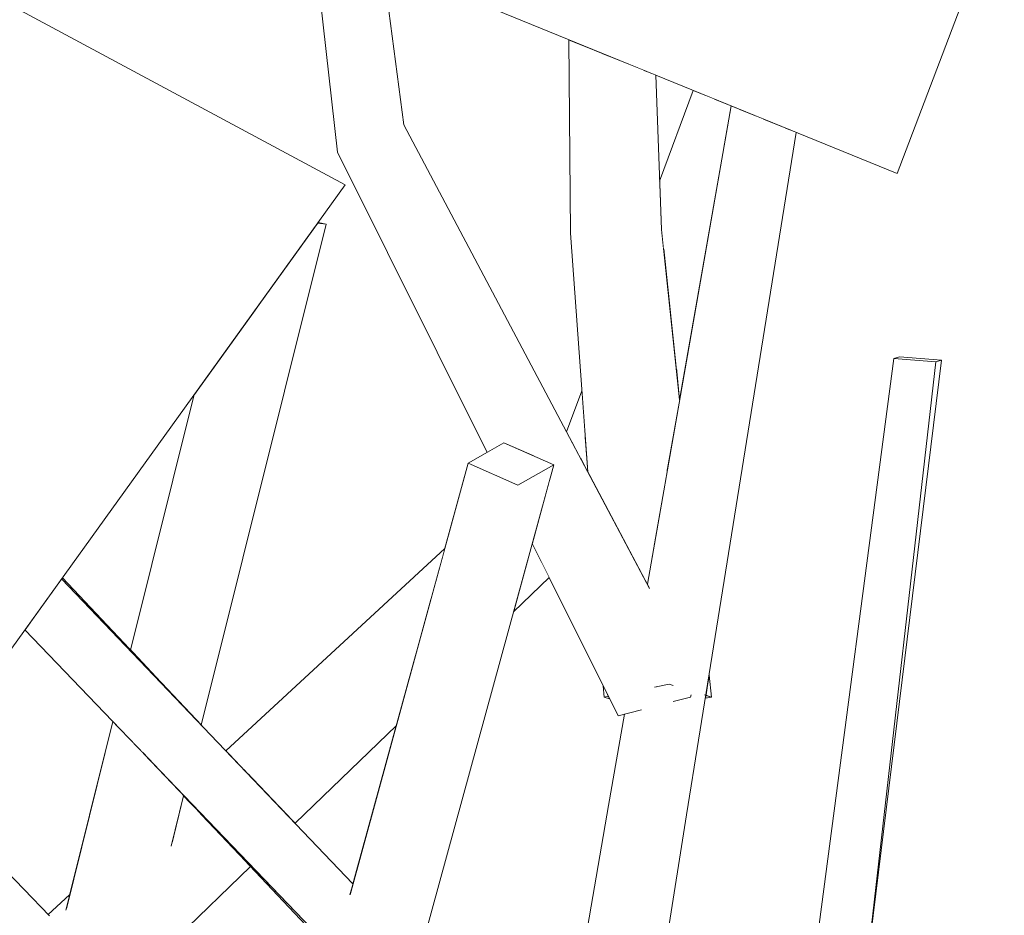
# Model space of a CAD drawing. Extents: x -289599 to -184549, y 66678 to 295474.
# Tile 317 of 656: x -263850 to -263788, y 72274 to 72330. Entities that reach past the tile are written whole.
import ezdxf

# ---------------------------------------------------------------- set-up
doc = ezdxf.new("R2010")
doc.units = 0
doc.header["$MEASUREMENT"] = 0
doc.linetypes.add('Wipeout_Contour', pattern=[1000, 0, -1000])
doc.layers.add('arch drzewa', color=8, linetype='Continuous')
doc.layers.add('arch drzewa_Nr_Pióra__4', color=8, linetype='Continuous', lineweight=9)

msp = doc.modelspace()

# ---------------------------------------------------------------- wipeouts: each hides what was drawn before it
at = {"color": 254, "linetype": 'Wipeout_Contour', "lineweight": 0, "ltscale": 962311.079466}
msp.add_wipeout([(-263794.932, 72320.591), (-263788.186, 72338.343), (-263821.351, 72331.382)], dxfattribs=at).dxf.layer = 'arch drzewa'
at = {"color": 254, "linetype": 'Wipeout_Contour', "lineweight": 0, "ltscale": 962431.832427}
msp.add_wipeout([(-263851.604, 72289.421), (-263859.886, 72336.116), (-263829.694, 72319.883)], dxfattribs=at).dxf.layer = 'arch drzewa'
at = {"color": 254, "linetype": 'Wipeout_Contour', "lineweight": 0, "ltscale": 962265.016062}
msp.add_wipeout([(-263797.773, 72262.486), (-263792.489, 72308.737), (-263795.133, 72308.953)], dxfattribs=at).dxf.layer = 'arch drzewa'
at = {"color": 254, "linetype": 'Wipeout_Contour', "lineweight": 0, "ltscale": 3207624.808414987}
msp.add_wipeout([(-263811.274, 72280.717), (-263815.435, 72238.601), (-263815.005, 72239.63), (-263813.448, 72249.894), (-263813.467, 72250.37), (-263813.609, 72250.528), (-263813.477, 72250.613), (-263813.481, 72250.699), (-263813.313, 72250.781), (-263808.815, 72280.426)], dxfattribs=at).dxf.layer = 'arch drzewa'
at = {"color": 254, "linetype": 'Wipeout_Contour', "lineweight": 0, "ltscale": 962374.938586}
msp.add_wipeout([(-263840.465, 72272.285), (-263835.658, 72276.938), (-263836.124, 72277.431)], dxfattribs=at).dxf.layer = 'arch drzewa'

# ---------------------------------------------------------------- next in the draw order: linework, layer by layer
at = {"layer": 'arch drzewa_Nr_Pióra__4', "linetype": 'Continuous'}
msp.add_line((-263794.932, 72320.591), (-263788.186, 72338.343), dxfattribs=at)

# ---------------------------------------------------------------- next in the draw order: wipeouts: each hides what was drawn before it
at = {"color": 254, "linetype": 'Wipeout_Contour', "lineweight": 0, "ltscale": 962387.377933}
msp.add_wipeout([(-263831.421, 72317.481), (-263830.894, 72317.416), (-263831.402, 72317.507)], dxfattribs=at).dxf.layer = 'arch drzewa'
at = {"color": 254, "linetype": 'Wipeout_Contour', "lineweight": 0, "ltscale": 1283052.633335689}
msp.add_wipeout([(-263811.274, 72280.717), (-263818.89, 72233.067), (-263817.624, 72233.226), (-263815.435, 72238.601)], dxfattribs=at).dxf.layer = 'arch drzewa'
at = {"color": 254, "linetype": 'Wipeout_Contour', "lineweight": 0, "ltscale": 1283176.715459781}
msp.add_wipeout([(-263845.063, 72273.806), (-263840.465, 72272.285), (-263836.124, 72277.431), (-263838.594, 72280.046)], dxfattribs=at).dxf.layer = 'arch drzewa'

# ---------------------------------------------------------------- next in the draw order: wipeouts: each hides what was drawn before it
at = {"color": 254, "linetype": 'Wipeout_Contour', "lineweight": 0, "ltscale": 962300.037105}
msp.add_wipeout([(-263818.89, 72233.067), (-263811.274, 72280.717), (-263813.106, 72280.786)], dxfattribs=at).dxf.layer = 'arch drzewa'
at = {"color": 254, "linetype": 'Wipeout_Contour', "lineweight": 0, "ltscale": 1924773.877441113}
msp.add_wipeout([(-263841.686, 72277.294), (-263845.063, 72273.806), (-263838.594, 72280.046), (-263838.805, 72280.27), (-263840.606, 72278.41), (-263840.641, 72278.269)], dxfattribs=at).dxf.layer = 'arch drzewa'

# ---------------------------------------------------------------- next in the draw order: wipeouts: each hides what was drawn before it
at = {"color": 254, "linetype": 'Wipeout_Contour', "lineweight": 0, "ltscale": 962384.536241}
msp.add_wipeout([(-263839.864, 72281.39), (-263840.606, 72278.41), (-263838.805, 72280.27)], dxfattribs=at).dxf.layer = 'arch drzewa'
at = {"color": 254, "linetype": 'Wipeout_Contour', "lineweight": 0, "ltscale": 1283059.989534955}
msp.add_wipeout([(-263813.106, 72280.786), (-263821.435, 72232.938), (-263818.899, 72233.066), (-263818.887, 72233.086)], dxfattribs=at).dxf.layer = 'arch drzewa'
at = {"color": 254, "linetype": 'Wipeout_Contour', "lineweight": 0, "ltscale": 3528791.339689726}
msp.add_wipeout([(-263848.386, 72273.907), (-263848.304, 72273.822), (-263848.092, 72273.32), (-263845.063, 72273.806), (-263841.686, 72277.294), (-263844.535, 72274.718), (-263844.429, 72274.736), (-263844.562, 72274.613), (-263844.535, 72274.718), (-263847.262, 72274.267), (-263847.043, 72275.148)], dxfattribs=at).dxf.layer = 'arch drzewa'

# ---------------------------------------------------------------- next in the draw order: wipeouts: each hides what was drawn before it
at = {"color": 254, "linetype": 'Wipeout_Contour', "lineweight": 0, "ltscale": 962456.057292}
msp.add_wipeout([(-263848.304, 72273.822), (-263868.447, 72294.668), (-263870.817, 72294.038)], dxfattribs=at).dxf.layer = 'arch drzewa'
at = {"color": 254, "linetype": 'Wipeout_Contour', "lineweight": 0, "ltscale": 1603813.647156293}
msp.add_wipeout([(-263813.066, 72250.902), (-263812.938, 72250.964), (-263812.798, 72251.055), (-263808.19, 72280.203), (-263808.815, 72280.426)], dxfattribs=at).dxf.layer = 'arch drzewa'
at = {"color": 254, "linetype": 'Wipeout_Contour', "lineweight": 0, "ltscale": 962394.213256}
msp.add_wipeout([(-263844.535, 72274.718), (-263844.562, 72274.613), (-263844.429, 72274.736)], dxfattribs=at).dxf.layer = 'arch drzewa'

# ---------------------------------------------------------------- next in the draw order: wipeouts: each hides what was drawn before it
at = {"color": 254, "linetype": 'Wipeout_Contour', "lineweight": 0, "ltscale": 962433.459524}
msp.add_wipeout([(-263870.817, 72294.038), (-263850.189, 72272.663), (-263848.304, 72273.822)], dxfattribs=at).dxf.layer = 'arch drzewa'
at = {"color": 254, "linetype": 'Wipeout_Contour', "lineweight": 0, "ltscale": 1603983.444819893}
msp.add_wipeout([(-263842.246, 72283.912), (-263844.535, 72274.718), (-263841.686, 72277.294), (-263840.641, 72278.269), (-263839.864, 72281.39)], dxfattribs=at).dxf.layer = 'arch drzewa'
at = {"color": 254, "linetype": 'Wipeout_Contour', "lineweight": 0, "ltscale": 962288.186318}
msp.add_wipeout([(-263813.313, 72250.781), (-263813.066, 72250.902), (-263808.815, 72280.426)], dxfattribs=at).dxf.layer = 'arch drzewa'

# ---------------------------------------------------------------- next in the draw order: wipeouts: each hides what was drawn before it
at = {"color": 254, "linetype": 'Wipeout_Contour', "lineweight": 0, "ltscale": 962305.032488}
msp.add_wipeout([(-263808.815, 72280.426), (-263801.985, 72323.472), (-263803.348, 72324.029)], dxfattribs=at).dxf.layer = 'arch drzewa'
at = {"color": 254, "linetype": 'Wipeout_Contour', "lineweight": 0, "ltscale": 1603997.002876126}
msp.add_wipeout([(-263847.262, 72274.267), (-263844.535, 72274.718), (-263842.246, 72283.912), (-263842.442, 72284.12), (-263844.321, 72286.079)], dxfattribs=at).dxf.layer = 'arch drzewa'

# ---------------------------------------------------------------- next in the draw order: wipeouts: each hides what was drawn before it
at = {"color": 254, "linetype": 'Wipeout_Contour', "lineweight": 0, "ltscale": 3207675.767306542}
msp.add_wipeout([(-263811.274, 72280.717), (-263808.815, 72280.426), (-263803.348, 72324.029), (-263804.038, 72324.311), (-263809.542, 72291.148), (-263807.91, 72287.723), (-263807.951, 72287.615), (-263808.753, 72287.408), (-263809.869, 72288.309), (-263809.997, 72288.412)], dxfattribs=at).dxf.layer = 'arch drzewa'

# ---------------------------------------------------------------- next in the draw order: wipeouts: each hides what was drawn before it
at = {"color": 254, "linetype": 'Wipeout_Contour', "lineweight": 0, "ltscale": 1283080.352516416}
msp.add_wipeout([(-263804.899, 72324.662), (-263809.691, 72291.626), (-263809.542, 72291.148), (-263804.038, 72324.311)], dxfattribs=at).dxf.layer = 'arch drzewa'
at = {"color": 254, "linetype": 'Wipeout_Contour', "lineweight": 0, "ltscale": 962304.252088}
msp.add_wipeout([(-263810.205, 72288.083), (-263811.274, 72280.717), (-263809.997, 72288.412)], dxfattribs=at).dxf.layer = 'arch drzewa'

# ---------------------------------------------------------------- next in the draw order: wipeouts: each hides what was drawn before it
at = {"color": 254, "linetype": 'Wipeout_Contour', "lineweight": 0, "ltscale": 1924623.03953281}
msp.add_wipeout([(-263805.389, 72324.863), (-263810.665, 72294.733), (-263810.58, 72294.573), (-263810.462, 72293.938), (-263809.691, 72291.626), (-263804.899, 72324.662)], dxfattribs=at).dxf.layer = 'arch drzewa'
at = {"color": 254, "linetype": 'Wipeout_Contour', "lineweight": 0, "ltscale": 1603843.690570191}
msp.add_wipeout([(-263812.098, 72286.546), (-263813.106, 72280.786), (-263811.274, 72280.717), (-263810.205, 72288.083), (-263811.242, 72286.767)], dxfattribs=at).dxf.layer = 'arch drzewa'

# ---------------------------------------------------------------- next in the draw order: wipeouts: each hides what was drawn before it
at = {"color": 254, "linetype": 'Wipeout_Contour', "lineweight": 0, "ltscale": 962302.09564}
msp.add_wipeout([(-263808.19, 72280.203), (-263801.293, 72323.189), (-263801.798, 72323.396)], dxfattribs=at).dxf.layer = 'arch drzewa'
at = {"color": 254, "linetype": 'Wipeout_Contour', "lineweight": 0, "ltscale": 962313.170081}
msp.add_wipeout([(-263813.44, 72288.317), (-263813.389, 72287.615), (-263813.118, 72287.669)], dxfattribs=at).dxf.layer = 'arch drzewa'

# ---------------------------------------------------------------- next in the draw order: wipeouts: each hides what was drawn before it
at = {"color": 254, "linetype": 'Wipeout_Contour', "lineweight": 0, "ltscale": 1283067.354283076}
msp.add_wipeout([(-263801.985, 72323.472), (-263808.815, 72280.426), (-263808.19, 72280.203), (-263801.798, 72323.396)], dxfattribs=at).dxf.layer = 'arch drzewa'
at = {"color": 254, "linetype": 'Wipeout_Contour', "lineweight": 0, "ltscale": 962261.955249}
msp.add_wipeout([(-263795.133, 72308.953), (-263801.136, 72263.492), (-263797.773, 72262.486)], dxfattribs=at).dxf.layer = 'arch drzewa'
at = {"color": 254, "linetype": 'Wipeout_Contour', "lineweight": 0, "ltscale": 962313.321904}
msp.add_wipeout([(-263813.389, 72287.615), (-263813.038, 72287.509), (-263813.118, 72287.669)], dxfattribs=at).dxf.layer = 'arch drzewa'

# ---------------------------------------------------------------- next in the draw order: linework, layer by layer
at = {"layer": 'arch drzewa_Nr_Pióra__4', "linetype": 'Continuous'}
msp.add_line((-263812.798, 72251.055), (-263808.19, 72280.203), dxfattribs=at)

# ---------------------------------------------------------------- next in the draw order: wipeouts: each hides what was drawn before it
at = {"color": 254, "linetype": 'Wipeout_Contour', "lineweight": 0, "ltscale": 1283095.604822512}
msp.add_wipeout([(-263812.546, 72317.608), (-263809.428, 72301.797), (-263808.632, 72306.342), (-263809.778, 72317.064)], dxfattribs=at).dxf.layer = 'arch drzewa'
at = {"color": 254, "linetype": 'Wipeout_Contour', "lineweight": 0, "ltscale": 962263.518887}
msp.add_wipeout([(-263796.926, 72269.907), (-263792.133, 72308.838), (-263792.489, 72308.737)], dxfattribs=at).dxf.layer = 'arch drzewa'
at = {"color": 254, "linetype": 'Wipeout_Contour', "lineweight": 0, "ltscale": 1603836.697410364}
msp.add_wipeout([(-263809.325, 72288.719), (-263809.296, 72288.423), (-263809.127, 72288.372), (-263809.323, 72288.717), (-263809.099, 72288.885)], dxfattribs=at).dxf.layer = 'arch drzewa'
at = {"color": 254, "linetype": 'Wipeout_Contour', "lineweight": 0, "ltscale": 962294.77854}
msp.add_wipeout([(-263806.835, 72288.648), (-263806.631, 72287.615), (-263806.778, 72288.998)], dxfattribs=at).dxf.layer = 'arch drzewa'

# ---------------------------------------------------------------- next in the draw order: wipeouts: each hides what was drawn before it
at = {"color": 254, "linetype": 'Wipeout_Contour', "lineweight": 0, "ltscale": 962319.440695}
msp.add_wipeout([(-263809.428, 72301.797), (-263812.546, 72317.608), (-263810.257, 72297.058)], dxfattribs=at).dxf.layer = 'arch drzewa'
at = {"color": 254, "linetype": 'Wipeout_Contour', "lineweight": 0, "ltscale": 1283029.473884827}
msp.add_wipeout([(-263792.489, 72308.737), (-263792.133, 72308.838), (-263794.777, 72309.054), (-263795.133, 72308.953)], dxfattribs=at).dxf.layer = 'arch drzewa'
at = {"color": 254, "linetype": 'Wipeout_Contour', "lineweight": 0, "ltscale": 962303.221735}
msp.add_wipeout([(-263809.328, 72288.717), (-263809.356, 72288.697), (-263809.328, 72288.713)], dxfattribs=at).dxf.layer = 'arch drzewa'
at = {"color": 254, "linetype": 'Wipeout_Contour', "lineweight": 0, "ltscale": 962294.641507}
msp.add_wipeout([(-263806.983, 72287.722), (-263806.631, 72287.615), (-263806.835, 72288.648)], dxfattribs=at).dxf.layer = 'arch drzewa'

# ---------------------------------------------------------------- next in the draw order: linework, layer by layer
at = {"layer": 'arch drzewa_Nr_Pióra__4', "linetype": 'Continuous'}
for p, q in [((-263795.133, 72308.953), (-263794.777, 72309.054)), ((-263794.777, 72309.054), (-263792.133, 72308.838)), ((-263801.136, 72263.492), (-263795.133, 72308.953)), ((-263797.773, 72262.486), (-263792.489, 72308.737)), ((-263796.926, 72269.907), (-263792.133, 72308.838)), ((-263792.489, 72308.737), (-263795.133, 72308.953)), ((-263792.133, 72308.838), (-263792.489, 72308.737))]:
    msp.add_line(p, q, dxfattribs=at)

# ---------------------------------------------------------------- next in the draw order: wipeouts: each hides what was drawn before it
at = {"color": 254, "linetype": 'Wipeout_Contour', "lineweight": 0, "ltscale": 1603870.390561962}
msp.add_wipeout([(-263812.546, 72317.608), (-263815.508, 72316.831), (-263810.683, 72294.768), (-263810.665, 72294.733), (-263810.257, 72297.058)], dxfattribs=at).dxf.layer = 'arch drzewa'
at = {"color": 254, "linetype": 'Wipeout_Contour', "lineweight": 0, "ltscale": 962303.330625}
msp.add_wipeout([(-263809.874, 72288.313), (-263809.296, 72288.423), (-263809.356, 72288.697)], dxfattribs=at).dxf.layer = 'arch drzewa'
at = {"color": 254, "linetype": 'Wipeout_Contour', "lineweight": 0, "ltscale": 962294.280884}
msp.add_wipeout([(-263807.012, 72287.54), (-263806.631, 72287.615), (-263806.983, 72287.722)], dxfattribs=at).dxf.layer = 'arch drzewa'

# ---------------------------------------------------------------- next in the draw order: linework, layer by layer
at = {"layer": 'arch drzewa_Nr_Pióra__4', "linetype": 'Continuous'}
for p, q in [((-263806.631, 72287.615), (-263806.778, 72288.998)), ((-263806.631, 72287.615), (-263807.073, 72287.749)), ((-263807.012, 72287.54), (-263806.631, 72287.615))]:
    msp.add_line(p, q, dxfattribs=at)

# ---------------------------------------------------------------- next in the draw order: wipeouts: each hides what was drawn before it
at = {"color": 254, "linetype": 'Wipeout_Contour', "lineweight": 0, "ltscale": 962326.327573}
msp.add_wipeout([(-263810.683, 72294.768), (-263815.508, 72316.831), (-263814.419, 72301.813)], dxfattribs=at).dxf.layer = 'arch drzewa'
at = {"color": 254, "linetype": 'Wipeout_Contour', "lineweight": 0, "ltscale": 962302.976646}
msp.add_wipeout([(-263809.876, 72288.309), (-263809.127, 72288.372), (-263809.296, 72288.423)], dxfattribs=at).dxf.layer = 'arch drzewa'

# ---------------------------------------------------------------- next in the draw order: wipeouts: each hides what was drawn before it
at = {"color": 254, "linetype": 'Wipeout_Contour', "lineweight": 0, "ltscale": 962331.776971}
msp.add_wipeout([(-263810.14, 72326.803), (-263810.911, 72327.118), (-263809.778, 72317.064)], dxfattribs=at).dxf.layer = 'arch drzewa'

# ---------------------------------------------------------------- next in the draw order: wipeouts: each hides what was drawn before it
at = {"color": 254, "linetype": 'Wipeout_Contour', "lineweight": 0, "ltscale": 1283112.057937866}
msp.add_wipeout([(-263812.908, 72327.934), (-263812.546, 72317.608), (-263809.778, 72317.064), (-263810.911, 72327.118)], dxfattribs=at).dxf.layer = 'arch drzewa'

# ---------------------------------------------------------------- next in the draw order: wipeouts: each hides what was drawn before it
at = {"color": 254, "linetype": 'Wipeout_Contour', "lineweight": 0, "ltscale": 962340.336175}
msp.add_wipeout([(-263812.908, 72327.934), (-263813.545, 72328.194), (-263812.546, 72317.608)], dxfattribs=at).dxf.layer = 'arch drzewa'

# ---------------------------------------------------------------- next in the draw order: wipeouts: each hides what was drawn before it
at = {"color": 254, "linetype": 'Wipeout_Contour', "lineweight": 0, "ltscale": 1283123.229317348}
msp.add_wipeout([(-263813.545, 72328.194), (-263815.616, 72329.04), (-263815.508, 72316.831), (-263812.546, 72317.608)], dxfattribs=at).dxf.layer = 'arch drzewa'

# ---------------------------------------------------------------- next in the draw order: wipeouts: each hides what was drawn before it
at = {"color": 254, "linetype": 'Wipeout_Contour', "lineweight": 0, "ltscale": 1283125.621974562}
msp.add_wipeout([(-263826.002, 72323.658), (-263826.906, 72322.652), (-263810.462, 72293.938), (-263810.58, 72294.573)], dxfattribs=at).dxf.layer = 'arch drzewa'

# ---------------------------------------------------------------- next in the draw order: wipeouts: each hides what was drawn before it
at = {"color": 254, "linetype": 'Wipeout_Contour', "lineweight": 0, "ltscale": 962411.749647}
msp.add_wipeout([(-263826.002, 72323.658), (-263831.816, 72368.515), (-263833.082, 72368.299)], dxfattribs=at).dxf.layer = 'arch drzewa'
at = {"color": 254, "linetype": 'Wipeout_Contour', "lineweight": 0, "ltscale": 1924633.062423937}
msp.add_wipeout([(-263810.462, 72293.938), (-263826.906, 72322.652), (-263807.951, 72287.615), (-263807.91, 72287.723), (-263809.542, 72291.148), (-263809.691, 72291.626)], dxfattribs=at).dxf.layer = 'arch drzewa'

# ---------------------------------------------------------------- next in the draw order: wipeouts: each hides what was drawn before it
at = {"color": 254, "linetype": 'Wipeout_Contour', "lineweight": 0, "ltscale": 1924690.009606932}
msp.add_wipeout([(-263826.906, 72322.652), (-263830.171, 72321.947), (-263817.766, 72302.78), (-263816.556, 72302.241), (-263816.812, 72301.306), (-263807.951, 72287.615)], dxfattribs=at).dxf.layer = 'arch drzewa'

# ---------------------------------------------------------------- next in the draw order: linework, layer by layer
at = {"layer": 'arch drzewa_Nr_Pióra__4', "linetype": 'Continuous'}
msp.add_line((-263815.508, 72316.831), (-263815.616, 72329.04), dxfattribs=at)

# ---------------------------------------------------------------- next in the draw order: wipeouts: each hides what was drawn before it
at = {"color": 254, "linetype": 'Wipeout_Contour', "lineweight": 0, "ltscale": 962396.010768}
msp.add_wipeout([(-263833.082, 72368.299), (-263826.906, 72322.652), (-263826.002, 72323.658)], dxfattribs=at).dxf.layer = 'arch drzewa'
at = {"color": 254, "linetype": 'Wipeout_Contour', "lineweight": 0, "ltscale": 1283085.936267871}
msp.add_wipeout([(-263805.726, 72322.941), (-263808.825, 72308.151), (-263808.634, 72306.357), (-263808.624, 72306.385)], dxfattribs=at).dxf.layer = 'arch drzewa'
at = {"color": 254, "linetype": 'Wipeout_Contour', "lineweight": 0, "ltscale": 1283139.062619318}
msp.add_wipeout([(-263830.171, 72321.947), (-263820.761, 72303.032), (-263819.693, 72303.639), (-263817.766, 72302.78)], dxfattribs=at).dxf.layer = 'arch drzewa'
at = {"color": 254, "linetype": 'Wipeout_Contour', "lineweight": 0, "ltscale": 962328.575656}
msp.add_wipeout([(-263814.859, 72302.644), (-263814.419, 72301.813), (-263814.509, 72303.058)], dxfattribs=at).dxf.layer = 'arch drzewa'
at = {"color": 254, "linetype": 'Wipeout_Contour', "lineweight": 0, "ltscale": 3207702.8816852}
msp.add_wipeout([(-263816.812, 72301.306), (-263817.909, 72297.298), (-263812.507, 72286.441), (-263811.242, 72286.767), (-263810.205, 72288.083), (-263809.997, 72288.412), (-263809.874, 72288.313), (-263809.328, 72288.717), (-263809.33, 72288.728), (-263808.879, 72289.049)], dxfattribs=at).dxf.layer = 'arch drzewa'
at = {"color": 254, "linetype": 'Wipeout_Contour', "lineweight": 0, "ltscale": 1283143.721127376}
msp.add_wipeout([(-263833.584, 72280.442), (-263832.841, 72279.665), (-263826.471, 72285.832), (-263825.238, 72290.338)], dxfattribs=at).dxf.layer = 'arch drzewa'

# ---------------------------------------------------------------- next in the draw order: linework, layer by layer
at = {"layer": 'arch drzewa_Nr_Pióra__4', "linetype": 'Continuous'}
for p, q in [((-263813.389, 72287.615), (-263813.44, 72288.317)), ((-263813.118, 72287.669), (-263813.389, 72287.615)), ((-263813.389, 72287.615), (-263813.038, 72287.509)), ((-263811.042, 72286.819), (-263812.507, 72286.441)), ((-263813.106, 72280.786), (-263812.098, 72286.546))]:
    msp.add_line(p, q, dxfattribs=at)

# ---------------------------------------------------------------- next in the draw order: wipeouts: each hides what was drawn before it
at = {"color": 254, "linetype": 'Wipeout_Contour', "lineweight": 0, "ltscale": 962415.892671}
msp.add_wipeout([(-263826.906, 72322.652), (-263833.082, 72368.299), (-263835.432, 72368.199)], dxfattribs=at).dxf.layer = 'arch drzewa'
at = {"color": 254, "linetype": 'Wipeout_Contour', "lineweight": 0, "ltscale": 1603866.166685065}
msp.add_wipeout([(-263806.43, 72325.288), (-263809.637, 72315.748), (-263808.825, 72308.151), (-263805.726, 72322.941), (-263805.389, 72324.863)], dxfattribs=at).dxf.layer = 'arch drzewa'
at = {"color": 254, "linetype": 'Wipeout_Contour', "lineweight": 0, "ltscale": 1283122.166442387}
msp.add_wipeout([(-263819.693, 72303.639), (-263821.948, 72302.358), (-263818.811, 72300.96), (-263816.556, 72302.241)], dxfattribs=at).dxf.layer = 'arch drzewa'
at = {"color": 254, "linetype": 'Wipeout_Contour', "lineweight": 0, "ltscale": 1283105.423875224}
msp.add_wipeout([(-263814.965, 72302.842), (-263814.859, 72302.644), (-263814.509, 72303.058), (-263814.525, 72303.267)], dxfattribs=at).dxf.layer = 'arch drzewa'
at = {"color": 254, "linetype": 'Wipeout_Contour', "lineweight": 0, "ltscale": 962332.518872}
msp.add_wipeout([(-263817.909, 72297.298), (-263819.091, 72292.976), (-263816.842, 72295.154)], dxfattribs=at).dxf.layer = 'arch drzewa'
at = {"color": 254, "linetype": 'Wipeout_Contour', "lineweight": 0, "ltscale": 1283147.439895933}
msp.add_wipeout([(-263824.274, 72293.862), (-263835.791, 72282.75), (-263833.584, 72280.442), (-263825.238, 72290.338)], dxfattribs=at).dxf.layer = 'arch drzewa'
at = {"color": 254, "linetype": 'Wipeout_Contour', "lineweight": 0, "ltscale": 1924602.391286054}
msp.add_wipeout([(-263809.869, 72288.309), (-263808.753, 72287.408), (-263807.951, 72287.615), (-263808.879, 72289.049), (-263809.323, 72288.717), (-263809.127, 72288.372)], dxfattribs=at).dxf.layer = 'arch drzewa'

# ---------------------------------------------------------------- next in the draw order: linework, layer by layer
at = {"layer": 'arch drzewa_Nr_Pióra__4', "linetype": 'Continuous'}
for p, q in [((-263807.951, 72287.615), (-263809.03, 72287.337)), ((-263807.895, 72287.763), (-263807.951, 72287.615))]:
    msp.add_line(p, q, dxfattribs=at)

# ---------------------------------------------------------------- next in the draw order: wipeouts: each hides what was drawn before it
at = {"color": 254, "linetype": 'Wipeout_Contour', "lineweight": 0, "ltscale": 962401.624725}
msp.add_wipeout([(-263835.432, 72368.199), (-263830.171, 72321.947), (-263826.906, 72322.652)], dxfattribs=at).dxf.layer = 'arch drzewa'
at = {"color": 254, "linetype": 'Wipeout_Contour', "lineweight": 0, "ltscale": 1283097.926340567}
msp.add_wipeout([(-263807.216, 72325.609), (-263809.765, 72316.947), (-263809.637, 72315.748), (-263806.43, 72325.288)], dxfattribs=at).dxf.layer = 'arch drzewa'
at = {"color": 254, "linetype": 'Wipeout_Contour', "lineweight": 0, "ltscale": 1283107.151920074}
msp.add_wipeout([(-263815.568, 72303.981), (-263814.965, 72302.842), (-263814.525, 72303.267), (-263814.586, 72304.111)], dxfattribs=at).dxf.layer = 'arch drzewa'
at = {"color": 254, "linetype": 'Wipeout_Contour', "lineweight": 0, "ltscale": 1283150.30318425}
msp.add_wipeout([(-263823.732, 72295.84), (-263836.096, 72283.069), (-263835.791, 72282.75), (-263824.274, 72293.862)], dxfattribs=at).dxf.layer = 'arch drzewa'
at = {"color": 254, "linetype": 'Wipeout_Contour', "lineweight": 0, "ltscale": 962302.629585}
msp.add_wipeout([(-263809.355, 72288.693), (-263809.296, 72288.423), (-263809.328, 72288.713)], dxfattribs=at).dxf.layer = 'arch drzewa'

# ---------------------------------------------------------------- next in the draw order: linework, layer by layer
at = {"layer": 'arch drzewa_Nr_Pióra__4', "linetype": 'Continuous'}
for p, q in [((-263826.002, 72323.658), (-263831.816, 72368.515)), ((-263830.171, 72321.947), (-263835.432, 72368.199)), ((-263829.694, 72319.883), (-263859.886, 72336.116)), ((-263820.761, 72303.032), (-263830.171, 72321.947)), ((-263809.296, 72288.423), (-263810.213, 72288.242)), ((-263809.032, 72288.343), (-263809.296, 72288.423))]:
    msp.add_line(p, q, dxfattribs=at)

# ---------------------------------------------------------------- next in the draw order: wipeouts: each hides what was drawn before it
at = {"color": 254, "linetype": 'Wipeout_Contour', "lineweight": 0, "ltscale": 1603875.269697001}
msp.add_wipeout([(-263809.892, 72320.127), (-263809.778, 72317.064), (-263809.765, 72316.947), (-263807.216, 72325.609), (-263807.775, 72325.837)], dxfattribs=at).dxf.layer = 'arch drzewa'
at = {"color": 254, "linetype": 'Wipeout_Contour', "lineweight": 0, "ltscale": 1283108.656549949}
msp.add_wipeout([(-263814.789, 72306.915), (-263815.75, 72304.323), (-263815.568, 72303.981), (-263814.586, 72304.111)], dxfattribs=at).dxf.layer = 'arch drzewa'
at = {"color": 254, "linetype": 'Wipeout_Contour', "lineweight": 0, "ltscale": 1283152.103143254}
msp.add_wipeout([(-263823.42, 72296.981), (-263837.211, 72284.235), (-263836.096, 72283.069), (-263823.732, 72295.84)], dxfattribs=at).dxf.layer = 'arch drzewa'

# ---------------------------------------------------------------- next in the draw order: linework, layer by layer
at = {"layer": 'arch drzewa_Nr_Pióra__4', "linetype": 'Continuous'}
for p, q in [((-263821.351, 72331.382), (-263794.932, 72320.591)), ((-263809.778, 72317.064), (-263810.14, 72326.803)), ((-263809.892, 72320.127), (-263807.775, 72325.837)), ((-263810.665, 72294.733), (-263805.389, 72324.863)), ((-263808.19, 72280.203), (-263801.293, 72323.189)), ((-263808.632, 72306.342), (-263809.778, 72317.064)), ((-263814.419, 72301.813), (-263815.508, 72316.831)), ((-263815.75, 72304.323), (-263814.789, 72306.915))]:
    msp.add_line(p, q, dxfattribs=at)

# ---------------------------------------------------------------- next in the draw order: wipeouts: each hides what was drawn before it
at = {"color": 254, "linetype": 'Wipeout_Contour', "lineweight": 0, "ltscale": 1603984.103536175}
msp.add_wipeout([(-263841.134, 72288.377), (-263838.753, 72285.849), (-263830.894, 72317.416), (-263831.421, 72317.481), (-263835.194, 72312.236)], dxfattribs=at).dxf.layer = 'arch drzewa'

# ---------------------------------------------------------------- next in the draw order: linework, layer by layer
at = {"layer": 'arch drzewa_Nr_Pióra__4', "linetype": 'Continuous'}
for p, q in [((-263830.894, 72317.416), (-263831.421, 72317.481)), ((-263831.402, 72317.507), (-263830.894, 72317.416))]:
    msp.add_line(p, q, dxfattribs=at)

# ---------------------------------------------------------------- next in the draw order: wipeouts: each hides what was drawn before it
at = {"color": 254, "linetype": 'Wipeout_Contour', "lineweight": 0, "ltscale": 1283198.225772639}
msp.add_wipeout([(-263839.193, 72306.676), (-263843.202, 72290.573), (-263841.134, 72288.377), (-263835.194, 72312.236)], dxfattribs=at).dxf.layer = 'arch drzewa'

# ---------------------------------------------------------------- next in the draw order: wipeouts: each hides what was drawn before it
at = {"color": 254, "linetype": 'Wipeout_Contour', "lineweight": 0, "ltscale": 1924748.585168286}
msp.add_wipeout([(-263849.367, 72292.53), (-263829.347, 72275.123), (-263829.372, 72275.231), (-263829.285, 72275.548), (-263829.201, 72275.857), (-263847.553, 72295.053)], dxfattribs=at).dxf.layer = 'arch drzewa'

# ---------------------------------------------------------------- next in the draw order: wipeouts: each hides what was drawn before it
at = {"color": 254, "linetype": 'Wipeout_Contour', "lineweight": 0, "ltscale": 1603960.886478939}
msp.add_wipeout([(-263849.857, 72291.849), (-263828.828, 72269.929), (-263827.356, 72270.198), (-263829.347, 72275.123), (-263849.367, 72292.53)], dxfattribs=at).dxf.layer = 'arch drzewa'

# ---------------------------------------------------------------- next in the draw order: linework, layer by layer
at = {"layer": 'arch drzewa_Nr_Pióra__4', "linetype": 'Continuous'}
for p, q in [((-263848.304, 72273.822), (-263868.447, 72294.668)), ((-263848.386, 72273.907), (-263847.043, 72275.148))]:
    msp.add_line(p, q, dxfattribs=at)

# ---------------------------------------------------------------- next in the draw order: wipeouts: each hides what was drawn before it
at = {"color": 254, "linetype": 'Wipeout_Contour', "lineweight": 0, "ltscale": 2566233.064882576}
msp.add_wipeout([(-263818.811, 72300.96), (-263827.261, 72270.083), (-263827.118, 72270.164), (-263827.087, 72270.247), (-263825.69, 72271.943), (-263825.604, 72272.095), (-263824.983, 72271.446), (-263816.556, 72302.241)], dxfattribs=at).dxf.layer = 'arch drzewa'
at = {"color": 254, "linetype": 'Wipeout_Contour', "lineweight": 0, "ltscale": 962407.213621}
msp.add_wipeout([(-263847.496, 72295.132), (-263847.553, 72295.053), (-263838.725, 72285.819)], dxfattribs=at).dxf.layer = 'arch drzewa'
at = {"color": 254, "linetype": 'Wipeout_Contour', "lineweight": 0, "ltscale": 962364.972144}
msp.add_wipeout([(-263842.442, 72284.12), (-263831.08, 72272.091), (-263828.828, 72269.929)], dxfattribs=at).dxf.layer = 'arch drzewa'

# ---------------------------------------------------------------- next in the draw order: linework, layer by layer
at = {"layer": 'arch drzewa_Nr_Pióra__4', "linetype": 'Continuous'}
for p, q in [((-263851.604, 72289.421), (-263829.694, 72319.883)), ((-263838.753, 72285.849), (-263830.894, 72317.416)), ((-263843.202, 72290.573), (-263839.193, 72306.676)), ((-263812.507, 72286.441), (-263817.909, 72297.298)), ((-263838.725, 72285.819), (-263847.496, 72295.132)), ((-263847.28, 72274.197), (-263844.321, 72286.079)), ((-263831.08, 72272.091), (-263842.442, 72284.12)), ((-263840.655, 72278.214), (-263839.864, 72281.39)), ((-263840.465, 72272.285), (-263835.658, 72276.938))]:
    msp.add_line(p, q, dxfattribs=at)

# ---------------------------------------------------------------- next in the draw order: wipeouts: each hides what was drawn before it
at = {"color": 254, "linetype": 'Wipeout_Contour', "lineweight": 0, "ltscale": 2245469.739681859}
msp.add_wipeout([(-263829.372, 72275.231), (-263829.347, 72275.123), (-263827.356, 72270.198), (-263827.367, 72270.13), (-263827.261, 72270.083), (-263818.811, 72300.96), (-263821.948, 72302.358)], dxfattribs=at).dxf.layer = 'arch drzewa'

# ---------------------------------------------------------------- next in the draw order: linework, layer by layer
at = {"layer": 'arch drzewa_Nr_Pióra__4', "linetype": 'Continuous'}
for p, q in [((-263810.519, 72294.458), (-263826.002, 72323.658)), ((-263821.948, 72302.358), (-263819.693, 72303.639)), ((-263819.693, 72303.639), (-263816.556, 72302.241)), ((-263829.391, 72275.162), (-263821.948, 72302.358)), ((-263824.983, 72271.446), (-263816.556, 72302.241)), ((-263818.811, 72300.96), (-263821.948, 72302.358)), ((-263816.556, 72302.241), (-263818.811, 72300.96)), ((-263837.211, 72284.235), (-263823.42, 72296.981)), ((-263829.201, 72275.857), (-263847.553, 72295.053)), ((-263819.091, 72292.976), (-263816.842, 72295.154)), ((-263828.828, 72269.929), (-263849.857, 72291.849)), ((-263832.841, 72279.665), (-263826.471, 72285.832)), ((-263821.435, 72232.938), (-263813.106, 72280.786))]:
    msp.add_line(p, q, dxfattribs=at)

doc.saveas('drawing.dxf')
